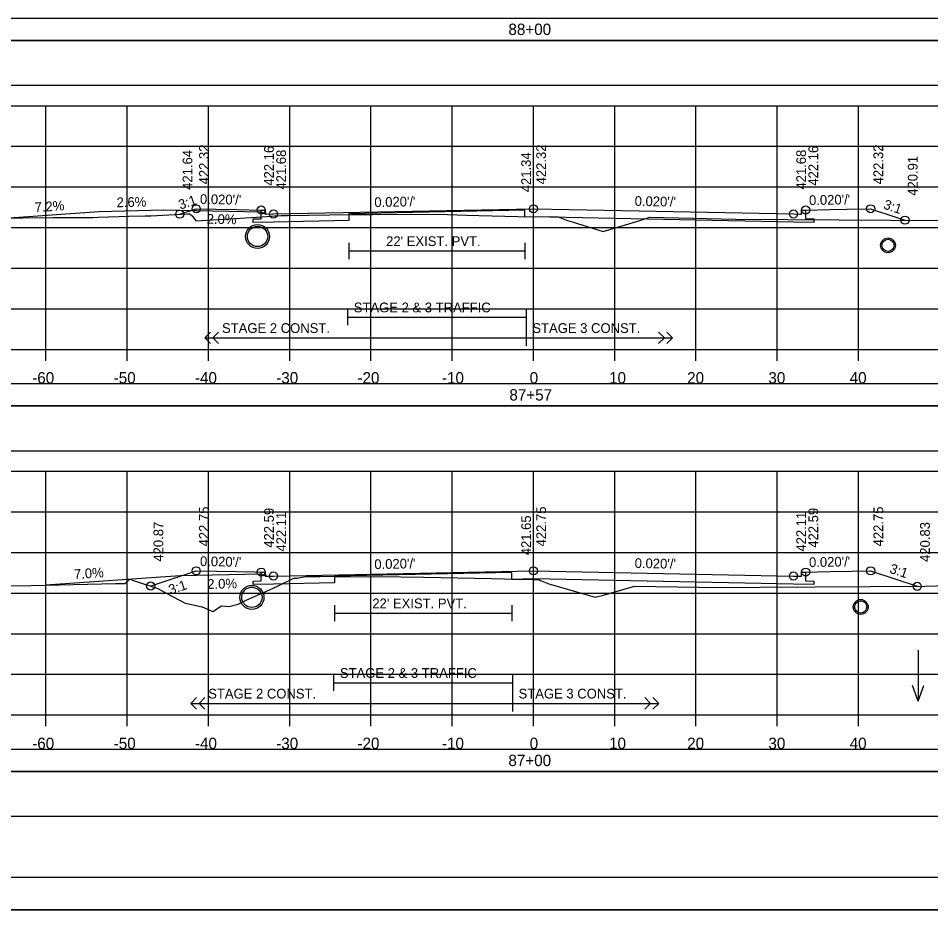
# Model space of a CAD drawing. Extents: x 1371057 to 1372761, y 380005 to 390517.
# Drawn here: x 1371164.1 to 1371276.4, y 388751.9 to 388861.7 of the extents above; entities that cross this region are included whole.
import ezdxf

# ---------------------------------------------------------------- set-up
doc = ezdxf.new("R2010")
doc.units = 0
for name, color, linetype in [('R_Alt Surface', 7, 'Continuous'), ('R_Axis', 7, 'Continuous'), ('R_Axis Annot', 7, 'Continuous'), ('R_Border', 7, 'Continuous'), ('R_Detour', 7, 'Continuous'), ('R_Dimension', 7, 'Continuous'), ('R_Drive', 7, 'Continuous'), ('R_Exist Surface', 7, 'Continuous'), ('R_Fin Surface', 7, 'Continuous'), ('R_Grid', 7, 'Continuous'), ('R_No Plot', 7, 'Continuous'), ('R_Striping', 7, 'Continuous'), ('R_Water', 7, 'Continuous'), ('R_Water Annot', 7, 'Continuous'), ('R_Xsect Elev', 7, 'Continuous'), ('R_Xsect Slope', 7, 'Continuous')]:
    doc.layers.add(name, color=color, linetype=linetype)

msp = doc.modelspace()

# ---------------------------------------------------------------- linework, layer by layer
at = {"layer": 'R_Alt Surface'}
for points in [[(1371261.03, 388838.07), (1371261.03, 388836.99), (1371262.03, 388836.97), (1371262.03, 388836.54), (1371259.53, 388836.59), (1371227.53, 388837.23), (1371226.46, 388837.21), (1371226.46, 388838.04), (1371204.83, 388837.61), (1371204.83, 388836.78), (1371195.53, 388836.59), (1371193.03, 388836.54), (1371193.03, 388836.97), (1371194.03, 388836.99), (1371194.03, 388838.07)], [(1371204.83, 388834.04), (1371204.83, 388832.04)], [(1371226.46, 388834.04), (1371226.46, 388832.04)], [(1371204.83, 388833.04), (1371226.46, 388833.04)], [(1371261.03, 388793.5), (1371261.03, 388792.42), (1371262.03, 388792.4), (1371262.03, 388791.97), (1371259.53, 388792.02), (1371227.53, 388792.66), (1371224.86, 388792.61), (1371224.86, 388793.44), (1371203.03, 388793), (1371203.03, 388792.17), (1371195.53, 388792.02), (1371193.03, 388791.97), (1371193.03, 388792.4), (1371194.03, 388792.42), (1371194.03, 388793.5)], [(1371203.03, 388789.45), (1371203.03, 388787.45)], [(1371224.86, 388789.45), (1371224.86, 388787.45)], [(1371203.03, 388788.45), (1371224.86, 388788.45)]]:
    msp.add_lwpolyline(points, dxfattribs=at)
at = {"layer": 'R_Axis'}
for p, q in [((1371077.53, 388820.92), (1371377.53, 388820.92)), ((1371167.53, 388819.52), (1371167.53, 388820.92)), ((1371177.53, 388819.52), (1371177.53, 388820.92)), ((1371187.53, 388819.52), (1371187.53, 388820.92)), ((1371197.53, 388819.52), (1371197.53, 388820.92)), ((1371207.53, 388819.52), (1371207.53, 388820.92)), ((1371217.53, 388819.52), (1371217.53, 388820.92)), ((1371227.53, 388819.52), (1371227.53, 388820.92)), ((1371237.53, 388819.52), (1371237.53, 388820.92)), ((1371247.53, 388819.52), (1371247.53, 388820.92)), ((1371257.53, 388819.52), (1371257.53, 388820.92)), ((1371267.53, 388819.52), (1371267.53, 388820.92)), ((1371077.53, 388775.92), (1371377.53, 388775.92)), ((1371167.53, 388774.52), (1371167.53, 388775.92)), ((1371177.53, 388774.52), (1371177.53, 388775.92)), ((1371187.53, 388774.52), (1371187.53, 388775.92)), ((1371197.53, 388774.52), (1371197.53, 388775.92)), ((1371207.53, 388774.52), (1371207.53, 388775.92)), ((1371217.53, 388774.52), (1371217.53, 388775.92)), ((1371227.53, 388774.52), (1371227.53, 388775.92)), ((1371237.53, 388774.52), (1371237.53, 388775.92)), ((1371247.53, 388774.52), (1371247.53, 388775.92)), ((1371257.53, 388774.52), (1371257.53, 388775.92)), ((1371267.53, 388774.52), (1371267.53, 388775.92))]:
    msp.add_line(p, q, dxfattribs=at)
at = {"layer": 'R_Border'}
msp.add_line((1371385.71, 388755.92), (1371069.53, 388755.92), dxfattribs=at)
at = {"layer": 'R_Detour'}
for points in [[(1371074.38, 388858.96), (1371380.69, 388858.96), (1371380.69, 388861.67), (1371074.38, 388861.67)], [(1371074.38, 388813.96), (1371380.69, 388813.96), (1371380.69, 388816.67), (1371074.38, 388816.67)], [(1371074.38, 388768.96), (1371380.69, 388768.96), (1371380.69, 388771.67), (1371074.38, 388771.67)]]:
    msp.add_lwpolyline(points, close=True, dxfattribs=at)
at = {"layer": 'R_Dimension'}
for points in [[(1371074.38, 388853.44), (1371380.69, 388853.44), (1371380.69, 388858.96), (1371074.38, 388858.96)], [(1371074.38, 388808.44), (1371380.69, 388808.44), (1371380.69, 388813.96), (1371074.38, 388813.96)], [(1371074.38, 388763.44), (1371380.69, 388763.44), (1371380.69, 388768.96), (1371074.38, 388768.96)]]:
    msp.add_lwpolyline(points, close=True, dxfattribs=at)
at = {"layer": 'R_Drive'}
for p, q in [((1371174.04, 388837.86), (1371161.91, 388836.98)), ((1371182.04, 388838.06), (1371174.04, 388837.86)), ((1371194.04, 388837.82), (1371182.04, 388838.06)), ((1371194.54, 388837.57), (1371194.04, 388837.82)), ((1371194.04, 388793.25), (1371184.04, 388793.05)), ((1371194.54, 388793), (1371194.04, 388793.25)), ((1371184.04, 388793.05), (1371167.53, 388791.9))]:
    msp.add_line(p, q, dxfattribs=at)
at = {"layer": 'R_Exist Surface'}
for points in [[(1371158.83, 388837.01), (1371164.73, 388837.13), (1371168.41, 388837.14), (1371173.31, 388837.17), (1371173.98, 388837.21), (1371177.74, 388837.32), (1371179.73, 388837.36), (1371180.45, 388837.36), (1371184.92, 388837.61), (1371185.12, 388837.61), (1371185.24, 388837.61), (1371185.51, 388837.36), (1371185.99, 388836.76), (1371194.14, 388837.24), (1371195.71, 388837.34), (1371196.09, 388837.37), (1371196.48, 388837.39), (1371196.63, 388837.39), (1371197.25, 388837.4), (1371205.06, 388837.51), (1371207.74, 388837.51), (1371215.8, 388837.55), (1371219.31, 388837.46), (1371227.11, 388837.25), (1371229.47, 388837.29), (1371230.56, 388837.24), (1371231.52, 388836.87), (1371231.71, 388836.78), (1371232.3, 388836.6), (1371236.13, 388835.44), (1371240.49, 388836.76), (1371241.84, 388837.18), (1371245.38, 388837.13), (1371252.46, 388836.96), (1371271.46, 388836.84), (1371277.59, 388836.8)], [(1371162.42, 388791.82), (1371165.71, 388791.85), (1371176.11, 388792.11), (1371177.29, 388792.08), (1371177.83, 388792.59), (1371177.88, 388792.63), (1371178.32, 388792.46), (1371181.31, 388791.5), (1371182.39, 388790.87), (1371184.66, 388789.67), (1371185.07, 388789.59), (1371186.76, 388789.24), (1371188.08, 388788.66), (1371189.14, 388789.33), (1371190.05, 388789.28), (1371191.2, 388789.54), (1371192.26, 388790.09), (1371194.59, 388791.1), (1371196.02, 388791.78), (1371198.05, 388792.76), (1371198.44, 388792.77), (1371199.07, 388792.87), (1371199.6, 388792.96), (1371201.29, 388792.95), (1371203.03, 388792.98), (1371203.1, 388792.93), (1371204.35, 388792.94), (1371211.22, 388792.91), (1371213.98, 388792.88), (1371214.06, 388792.88), (1371222.36, 388792.73), (1371223.95, 388792.69), (1371224.86, 388792.65), (1371227.49, 388792.57), (1371228.21, 388792.57), (1371228.39, 388792.47), (1371229.43, 388792.07), (1371230.28, 388791.8), (1371232.43, 388791.19), (1371235.12, 388790.42), (1371236.15, 388790.66), (1371239.98, 388791.75), (1371247.84, 388791.64), (1371251.48, 388791.59), (1371255.44, 388791.64), (1371275.72, 388791.75), (1371280.01, 388791.9)]]:
    msp.add_lwpolyline(points, dxfattribs=at)
at = {"layer": 'R_Fin Surface'}
for points in [[(1371184, 388837.56), (1371184, 388837.56), (1371186.03, 388838.23), (1371186.04, 388838.23), (1371188.43, 388838.19), (1371191.03, 388838.13), (1371194.03, 388838.07), (1371194.53, 388838.07), (1371194.54, 388837.57), (1371195.45, 388837.59), (1371195.53, 388837.59), (1371195.54, 388837.59), (1371227.53, 388838.23), (1371227.6, 388838.23), (1371240.56, 388837.97), (1371259.53, 388837.59), (1371260.28, 388837.58), (1371260.53, 388837.58), (1371260.53, 388838.07), (1371260.53, 388838.07), (1371261.03, 388838.07), (1371264.02, 388838.13), (1371264.03, 388838.13), (1371266.14, 388838.18), (1371269.03, 388838.23), (1371269.03, 388838.23), (1371269.03, 388838.23), (1371272, 388837.25), (1371273.25, 388836.83), (1371273.26, 388836.83)], [(1371180.42, 388791.79), (1371180.48, 388791.81), (1371186.03, 388793.66), (1371191.03, 388793.56), (1371193.2, 388793.52), (1371194.03, 388793.5), (1371194.53, 388793.5), (1371194.54, 388793), (1371195.53, 388793.02), (1371227.53, 388793.66), (1371227.53, 388793.66), (1371259.53, 388793.02), (1371259.74, 388793.02), (1371260.53, 388793), (1371260.53, 388793.5), (1371260.8, 388793.5), (1371261.03, 388793.5), (1371264.03, 388793.56), (1371266.76, 388793.62), (1371269.03, 388793.66), (1371274.77, 388791.75)]]:
    msp.add_lwpolyline(points, dxfattribs=at)
at = {"layer": 'R_Grid'}
for p, q in [((1371077.53, 388850.92), (1371377.53, 388850.92)), ((1371167.53, 388820.92), (1371167.53, 388850.92)), ((1371177.53, 388820.92), (1371177.53, 388850.92)), ((1371187.53, 388820.92), (1371187.53, 388850.92)), ((1371197.53, 388820.92), (1371197.53, 388850.92)), ((1371207.53, 388820.92), (1371207.53, 388850.92)), ((1371217.53, 388820.92), (1371217.53, 388850.92)), ((1371227.53, 388820.92), (1371227.53, 388850.92)), ((1371237.53, 388820.92), (1371237.53, 388850.92)), ((1371247.53, 388820.92), (1371247.53, 388850.92)), ((1371257.53, 388820.92), (1371257.53, 388850.92)), ((1371267.53, 388820.92), (1371267.53, 388850.92)), ((1371077.53, 388845.92), (1371377.53, 388845.92)), ((1371077.53, 388840.92), (1371377.53, 388840.92)), ((1371077.53, 388835.92), (1371377.53, 388835.92)), ((1371077.53, 388830.92), (1371377.53, 388830.92)), ((1371077.53, 388825.92), (1371377.53, 388825.92)), ((1371077.53, 388820.92), (1371377.53, 388820.92)), ((1371077.53, 388805.92), (1371377.53, 388805.92)), ((1371167.53, 388775.92), (1371167.53, 388805.92)), ((1371177.53, 388775.92), (1371177.53, 388805.92)), ((1371187.53, 388775.92), (1371187.53, 388805.92)), ((1371197.53, 388775.92), (1371197.53, 388805.92)), ((1371207.53, 388775.92), (1371207.53, 388805.92)), ((1371217.53, 388775.92), (1371217.53, 388805.92)), ((1371227.53, 388775.92), (1371227.53, 388805.92)), ((1371237.53, 388775.92), (1371237.53, 388805.92)), ((1371247.53, 388775.92), (1371247.53, 388805.92)), ((1371257.53, 388775.92), (1371257.53, 388805.92)), ((1371267.53, 388775.92), (1371267.53, 388805.92)), ((1371077.53, 388800.92), (1371377.53, 388800.92)), ((1371077.53, 388795.92), (1371377.53, 388795.92)), ((1371077.53, 388790.92), (1371377.53, 388790.92)), ((1371077.53, 388785.92), (1371377.53, 388785.92)), ((1371077.53, 388780.92), (1371377.53, 388780.92)), ((1371077.53, 388775.92), (1371377.53, 388775.92))]:
    msp.add_line(p, q, dxfattribs=at)
at = {"layer": 'R_No Plot'}
msp.add_line((1371057.13, 388751.94), (1371390.46, 388751.94), dxfattribs=at)
for points in [[(1371057.12, 388965.27), (1371390.46, 388965.27), (1371390.46, 388751.93), (1371057.12, 388751.93)], [(1371303.45, 388961.38), (1371323.07, 388961.38), (1371323.07, 388951.5), (1371339.18, 388951.5), (1371362.38, 388951.5), (1371362.5, 388923.34), (1371385.71, 388923.34), (1371385.71, 388755.92), (1371069.53, 388755.92), (1371069.53, 388961.38)]]:
    msp.add_lwpolyline(points, close=True, dxfattribs=at)
for centre, radius in [((1371186.03, 388838.23), 0.5), ((1371194.03, 388838.07), 0.5), ((1371195.53, 388837.59), 0.5), ((1371227.53, 388838.23), 0.5), ((1371259.53, 388837.59), 0.5), ((1371261.03, 388838.07), 0.5), ((1371269.03, 388838.23), 0.5), ((1371184, 388837.56), 0.5), ((1371273.26, 388836.83), 0.5), ((1371193.57, 388834.82), 1.48), ((1371271.17, 388833.73), 0.917), ((1371186.03, 388793.66), 0.5), ((1371194.03, 388793.5), 0.5), ((1371195.53, 388793.02), 0.5), ((1371227.53, 388793.66), 0.5), ((1371259.53, 388793.02), 0.5), ((1371261.03, 388793.5), 0.5), ((1371269.03, 388793.66), 0.5), ((1371180.42, 388791.79), 0.5), ((1371274.77, 388791.75), 0.5), ((1371192.88, 388790.39), 1.48), ((1371267.81, 388789.21), 0.917)]:
    msp.add_circle(centre, radius, dxfattribs=at)
at = {"layer": 'R_Striping'}
for p, q in [((1371204.64, 388825.88), (1371204.64, 388823.88)), ((1371226.65, 388825.88), (1371226.65, 388821.34)), ((1371204.64, 388824.88), (1371226.65, 388824.88)), ((1371187.07, 388822.34), (1371187.78, 388823.05)), ((1371188.07, 388822.34), (1371188.78, 388823.05)), ((1371243.65, 388822.34), (1371242.94, 388823.05)), ((1371244.65, 388822.34), (1371243.94, 388823.05)), ((1371187.07, 388822.34), (1371226.65, 388822.34)), ((1371187.78, 388821.63), (1371187.07, 388822.34)), ((1371188.78, 388821.63), (1371188.07, 388822.34)), ((1371226.65, 388822.34), (1371244.65, 388822.34)), ((1371226.68, 388822.34), (1371236.68, 388822.34)), ((1371242.94, 388821.63), (1371243.65, 388822.34)), ((1371243.94, 388821.63), (1371244.65, 388822.34)), ((1371202.94, 388780.88), (1371202.94, 388778.88)), ((1371224.95, 388780.88), (1371224.95, 388776.34)), ((1371202.94, 388779.88), (1371224.95, 388779.88)), ((1371185.37, 388777.34), (1371186.08, 388778.05)), ((1371186.37, 388777.34), (1371187.08, 388778.05)), ((1371241.95, 388777.34), (1371241.24, 388778.05)), ((1371242.95, 388777.34), (1371242.24, 388778.05)), ((1371185.37, 388777.34), (1371224.95, 388777.34)), ((1371186.08, 388776.63), (1371185.37, 388777.34)), ((1371187.08, 388776.63), (1371186.37, 388777.34)), ((1371224.95, 388777.34), (1371242.95, 388777.34)), ((1371224.98, 388777.34), (1371234.98, 388777.34)), ((1371241.24, 388776.63), (1371241.95, 388777.34)), ((1371242.24, 388776.63), (1371242.95, 388777.34))]:
    msp.add_line(p, q, dxfattribs=at)
at = {"layer": 'R_Water'}
for centre, radius in [((1371193.57, 388834.82), 1.25), ((1371271.17, 388833.73), 0.75), ((1371192.88, 388790.39), 1.25), ((1371267.81, 388789.21), 0.75)]:
    msp.add_circle(centre, radius, dxfattribs=at)
at = {"layer": 'R_Water Annot'}
for p, q in [((1371274.88, 388783.9), (1371274.88, 388777.61)), ((1371274.88, 388777.61), (1371274.18, 388779.54)), ((1371274.88, 388777.61), (1371275.58, 388779.54))]:
    msp.add_line(p, q, dxfattribs=at)
at = {"layer": 'R_Xsect Elev'}
for p, q in [((1371227.53, 388837.26), (1371227.53, 388847.26)), ((1371227.53, 388792.57), (1371227.53, 388802.57))]:
    msp.add_line(p, q, dxfattribs=at)

# ---------------------------------------------------------------- texts
at = {"layer": 'R_Axis Annot'}
for s, p in [('88+00', (1371224.45, 388859.62)), ('-60', (1371165.84, 388816.72)), ('-50', (1371175.87, 388816.72)), ('-40', (1371185.87, 388816.72)), ('-30', (1371195.87, 388816.72)), ('-20', (1371205.87, 388816.72)), ('-10', (1371216.27, 388816.72)), ('0', (1371227.07, 388816.72)), ('10', (1371236.84, 388816.72)), ('20', (1371246.45, 388816.72)), ('30', (1371256.45, 388816.72)), ('40', (1371266.45, 388816.72)), ('87+57', (1371224.57, 388814.62)), ('-60', (1371165.84, 388771.72)), ('-50', (1371175.87, 388771.72)), ('-40', (1371185.87, 388771.72)), ('-30', (1371195.87, 388771.72)), ('-20', (1371205.87, 388771.72)), ('-10', (1371216.27, 388771.72)), ('0', (1371227.07, 388771.72)), ('10', (1371236.84, 388771.72)), ('20', (1371246.45, 388771.72)), ('30', (1371256.45, 388771.72)), ('40', (1371266.45, 388771.72)), ('87+00', (1371224.45, 388769.62))]:
    msp.add_text(s, height=1.4, dxfattribs=at).set_placement(p)
at = {"layer": 'R_Striping'}
for s, p in [('STAGE 2 & 3 TRAFFIC', (1371205.42, 388825.48)), ('STAGE 2 CONST.', (1371189.2, 388822.94)), ('STAGE 3 CONST.', (1371227.4, 388822.94)), ('STAGE 2 & 3 TRAFFIC', (1371203.71, 388780.48)), ('STAGE 2 CONST.', (1371187.5, 388777.94)), ('STAGE 3 CONST.', (1371225.7, 388777.94))]:
    msp.add_text(s, height=1.2, dxfattribs=at).set_placement(p)
at = {"layer": 'R_Water'}
for p in [(1371209.4, 388833.64), (1371207.7, 388789.05)]:
    msp.add_text("22' EXIST. PVT.", height=1.2, dxfattribs=at).set_placement(p)
at = {"layer": 'R_Xsect Elev'}
for s, rotation, p in [('422.32', 90, (1371187.58, 388841.23)), ('422.32', 90, (1371229.08, 388841.23)), ('422.32', 90, (1371270.58, 388841.23)), ('421.64', 90, (1371185.55, 388840.56)), ('422.16', 90, (1371195.58, 388841.07)), ('421.68', 90, (1371197.08, 388840.59)), ('421.34', 90, (1371227.23, 388840.26)), ('421.68', 90, (1371261.08, 388840.59)), ('422.16', 90, (1371262.58, 388841.07)), ('420.91', 90, (1371274.81, 388839.83)), ('7.2%', 4.1182, (1371166.18, 388837.79)), ('2.6%', 1.4894, (1371176.24, 388838.41)), ('2.0%', 358.8542, (1371187.31, 388836.39)), ('422.75', 90, (1371187.58, 388796.66)), ('422.59', 90, (1371195.58, 388796.5)), ('422.75', 90, (1371229.08, 388796.66)), ('422.59', 90, (1371262.58, 388796.5)), ('422.75', 90, (1371270.58, 388796.66)), ('422.11', 90, (1371197.08, 388796.02)), ('421.65', 90, (1371227.23, 388795.57)), ('422.11', 90, (1371261.08, 388796.02)), ('420.87', 90, (1371181.97, 388794.79)), ('420.83', 90, (1371276.32, 388794.75)), ('7.0%', 4.0044, (1371171.02, 388792.63)), ('2.0%', 1.1458, (1371187.4, 388791.43))]:
    msp.add_text(s, height=1.2, rotation=rotation, dxfattribs=at).set_placement(p)
at = {"layer": 'R_Xsect Slope'}
for s, rotation, p in [('3:1', 18.4346, (1371184.07, 388838.11)), ("0.020'/'", 358.8541, (1371186.48, 388838.83)), ("0.020'/'", 1.1458, (1371207.96, 388838.44)), ("0.020'/'", 358.8542, (1371239.98, 388838.59)), ("0.020'/'", 1.1456, (1371261.46, 388838.68)), ('3:1', 341.5662, (1371270.52, 388838.27)), ("0.020'/'", 358.8543, (1371186.48, 388794.25)), ("0.020'/'", 1.1457, (1371261.46, 388794.11)), ("0.020'/'", 1.1458, (1371207.96, 388793.87)), ("0.020'/'", 358.8543, (1371239.98, 388794.01)), ('3:1', 341.5636, (1371271.27, 388793.44)), ('3:1', 18.4324, (1371182.86, 388790.72))]:
    msp.add_text(s, height=1.2, rotation=rotation, dxfattribs=at).set_placement(p)

doc.saveas('drawing.dxf')
